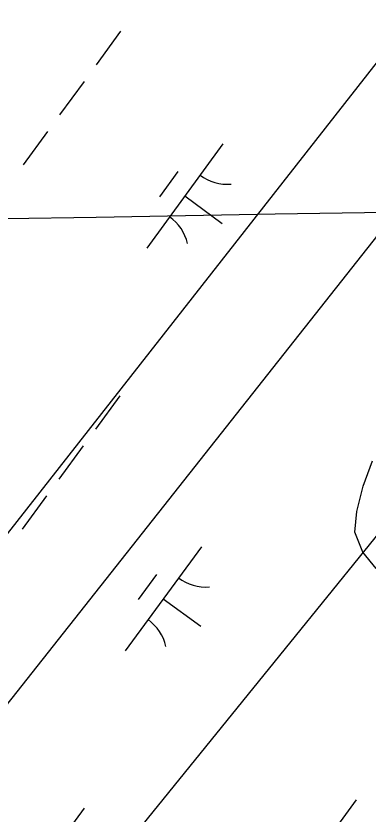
# Model space of a CAD drawing. Extents: x 3905714 to 3926767, y 183354 to 205755.
# Drawn here: x 3919830.5 to 3919966.9, y 199306.7 to 199615.6 of the extents above; entities that cross this region are included whole.
import ezdxf

# ---------------------------------------------------------------- set-up
doc = ezdxf.new("R2010")
doc.units = 0
for name, color, linetype in [('V-GRID-MAJR', 7, 'Continuous'), ('V-TOPO-SHOR', 7, 'Continuous'), ('V-UTIL-LINE', 7, 'Continuous'), ('V-WETL-SWMP', 7, 'Continuous')]:
    doc.layers.add(name, color=color, linetype=linetype)

msp = doc.modelspace()

# ---------------------------------------------------------------- linework, layer by layer
at = {"layer": 'V-GRID-MAJR'}
for points in [[(3920162.98, 190214.61), (3920105.98, 193480.1), (3920000.19, 199540.18), (3919966.26, 201484.22)], [(3915564.39, 199463.04), (3920000.19, 199540.18), (3922558.63, 199584.93)]]:
    msp.add_spline(points, degree=3, dxfattribs=at)
at = {"layer": 'V-TOPO-SHOR'}
msp.add_lwpolyline([(3919970.04, 199401.71), (3919964.88, 199408.13), (3919961.77, 199415.84), (3919962.52, 199423.82), (3919965.06, 199433.6), (3919968.64, 199443.39)], dxfattribs=at)
at = {"layer": 'V-UTIL-LINE'}
for points in [[(3920382.72, 200123.13), (3919431.34, 198911.04), (3917639.74, 196643.01), (3912670.96, 189304.15), (3911629.35, 187953.28)], [(3917520.12, 196733.21), (3917669.62, 196618.74), (3919457.38, 198881.61), (3920417.08, 200095.51)], [(3920481.64, 200045.37), (3917672.78, 196581.37), (3917218.41, 196910.18)]]:
    msp.add_lwpolyline(points, dxfattribs=at)
at = {"layer": 'V-WETL-SWMP'}
for p, q in [((3919871.08, 199609.67), (3919861.63, 199596.76)), ((3919856.9, 199590.31), (3919847.44, 199577.4)), ((3919842.71, 199570.95), (3919833.26, 199558.04)), ((3919910.72, 199566.12), (3919881.17, 199525.78)), ((3919893.27, 199555.35), (3919886.18, 199545.67)), ((3919895.95, 199545.95), (3919910.47, 199535.31)), ((3919870.73, 199468.6), (3919861.28, 199455.7)), ((3919856.55, 199449.24), (3919847.09, 199436.34)), ((3919965.06, 199433.6), (3919968.64, 199443.39)), ((3919962.52, 199423.82), (3919965.06, 199433.6)), ((3919842.36, 199429.88), (3919832.91, 199416.98)), ((3919961.77, 199415.84), (3919962.52, 199423.82)), ((3919964.88, 199408.13), (3919961.77, 199415.84)), ((3919902.36, 199410.19), (3919872.81, 199369.86)), ((3919970.04, 199401.71), (3919964.88, 199408.13)), ((3919884.91, 199399.43), (3919877.82, 199389.75)), ((3919887.59, 199390.03), (3919902.11, 199379.39)), ((3919962.36, 199312.22), (3919952.9, 199299.31)), ((3919856.95, 199308.92), (3919847.49, 199296.02))]:
    msp.add_line(p, q, dxfattribs=at)
for centre, start, end in [((3919912.46, 199568.09), 233, 274.5436), ((3919879.82, 199523.53), 13, 54.5436), ((3919904.1, 199412.17), 233, 274.5436), ((3919871.46, 199367.61), 13, 54.5436)]:
    msp.add_arc(centre, 17.62, start, end, dxfattribs=at)

doc.saveas('drawing.dxf')
